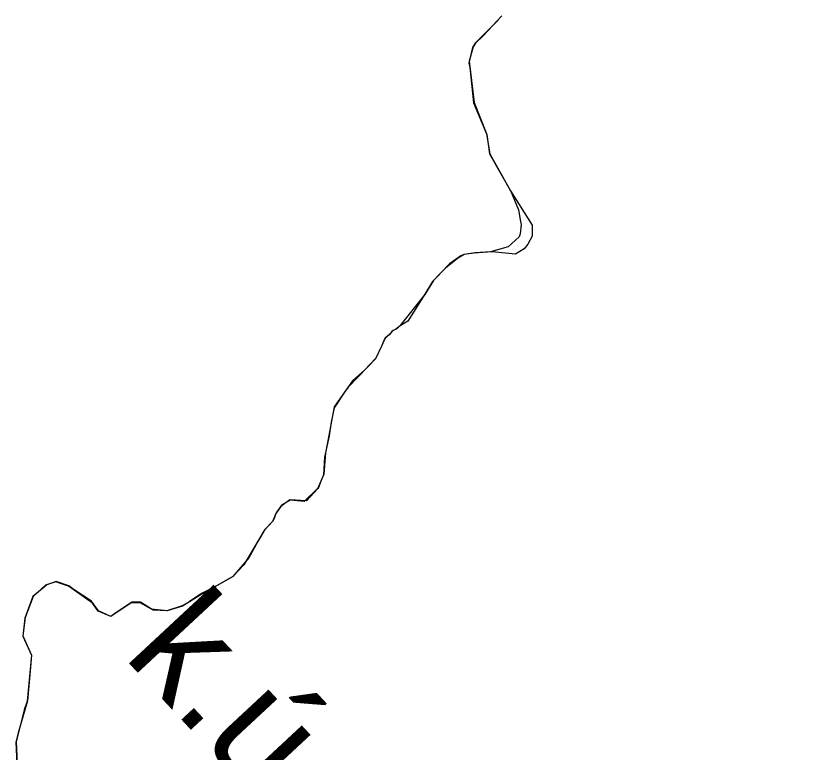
# Model space of a CAD drawing. Extents: x -581999 to -572728, y -1219553 to -1212032.
# Drawn here: x -575951 to -574867, y -1214673 to -1213666 of the extents above; entities that cross this region are included whole.
import ezdxf

# ---------------------------------------------------------------- set-up
doc = ezdxf.new("R2010")
doc.units = 0
doc.layers.add('Vrstva 13', color=7, linetype='Continuous')

msp = doc.modelspace()

# ---------------------------------------------------------------- linework, layer by layer
at = {"layer": 'Vrstva 13'}
for p, q in [((-575286.47, -1213665.67), (-575311.78, -1213692.85)), ((-575291.409, -1213671.588), (-575311.67, -1213692.147)), ((-575311.67, -1213692.147), (-575322.854, -1213702.914)), ((-575322.854, -1213702.914), (-575326.535, -1213708.945)), ((-575322.24, -1213703.02), (-575325.47, -1213708.01)), ((-575311.78, -1213692.85), (-575322.24, -1213703.02)), ((-575326.535, -1213708.945), (-575331.556, -1213730.389)), ((-575325.47, -1213708.01), (-575331, -1213727.6)), ((-575331.556, -1213730.389), (-575330.217, -1213736.42)), ((-575331, -1213727.6), (-575324.33, -1213784.34)), ((-575330.217, -1213736.42), (-575324.862, -1213784.669)), ((-575324.862, -1213784.669), (-575307.148, -1213827.054)), ((-575324.33, -1213784.34), (-575306.65, -1213828.03)), ((-575307.148, -1213827.054), (-575302.797, -1213854.529)), ((-575306.65, -1213828.03), (-575303.03, -1213854.64)), ((-575303.03, -1213854.64), (-575273.21, -1213907.29)), ((-575302.797, -1213854.529), (-575274.317, -1213905.221)), ((-575273.21, -1213907.29), (-575274.33, -1213904.4)), ((-575274.33, -1213904.4), (-575263.37, -1213931.07)), ((-575274.317, -1213905.221), (-575244.941, -1213952.145)), ((-575263.37, -1213931.07), (-575260.61, -1213947.11)), ((-575259.9, -1213951.06), (-575261.4, -1213963.98)), ((-575260.61, -1213947.11), (-575259.9, -1213951.06)), ((-575244.941, -1213952.145), (-575244.941, -1213966.887)), ((-575262.67, -1213968.14), (-575277.67, -1213981.53)), ((-575261.4, -1213963.98), (-575262.67, -1213968.14)), ((-575244.941, -1213966.887), (-575250.631, -1213977.944)), ((-575277.67, -1213981.53), (-575302.01, -1213988.69)), ((-575255.652, -1213984.311), (-575267.7, -1213991.682)), ((-575250.631, -1213977.944), (-575255.652, -1213984.311)), ((-575342.465, -1213994.154), (-575357.861, -1214004.876)), ((-575337.78, -1213992.05), (-575347.11, -1213997.78)), ((-575338.448, -1213992.144), (-575342.465, -1213994.154)), ((-575324.391, -1213990.134), (-575338.448, -1213992.144)), ((-575322.6, -1213989.69), (-575337.78, -1213992.05)), ((-575299.761, -1213988.419), (-575324.391, -1213990.134)), ((-575302.01, -1213988.69), (-575322.6, -1213989.69)), ((-575267.7, -1213991.682), (-575299.761, -1213988.419)), ((-575357.861, -1214004.876), (-575380.954, -1214029.001)), ((-575347.11, -1213997.78), (-575363.49, -1214010.72)), ((-575363.49, -1214010.72), (-575379.68, -1214027.53)), ((-575379.68, -1214027.53), (-575391.56, -1214046.79)), ((-575380.954, -1214029.001), (-575391.633, -1214046.479)), ((-575391.56, -1214046.79), (-575425.89, -1214089.66)), ((-575391.633, -1214046.479), (-575415.041, -1214083.151)), ((-575430.102, -1214093.538), (-575434.822, -1214096.126)), ((-575426.651, -1214090.675), (-575430.102, -1214093.538)), ((-575425.89, -1214089.66), (-575430.04, -1214093.81)), ((-575415.041, -1214083.151), (-575426.651, -1214090.675)), ((-575440.477, -1214101.915), (-575446.167, -1214106.941)), ((-575440.13, -1214101.48), (-575445.65, -1214106.29)), ((-575436.682, -1214097.722), (-575440.477, -1214101.915)), ((-575436.13, -1214097.05), (-575440.13, -1214101.48)), ((-575434.822, -1214096.126), (-575436.682, -1214097.722)), ((-575434.8, -1214095.94), (-575436.13, -1214097.05)), ((-575430.04, -1214093.81), (-575434.8, -1214095.94)), ((-575447.967, -1214110.518), (-575450.964, -1214118.065)), ((-575447.56, -1214110.17), (-575450.6, -1214116.78)), ((-575446.167, -1214106.941), (-575447.967, -1214110.518)), ((-575445.65, -1214106.29), (-575447.56, -1214110.17)), ((-575450.964, -1214118.065), (-575459.161, -1214134.626)), ((-575450.6, -1214116.78), (-575458.98, -1214134.89)), ((-575459.161, -1214134.626), (-575473.553, -1214150.039)), ((-575458.98, -1214134.89), (-575470.26, -1214146.12)), ((-575470.26, -1214146.12), (-575496.63, -1214173.65)), ((-575473.553, -1214150.039), (-575490.394, -1214165.119)), ((-575490.394, -1214165.119), (-575515.636, -1214200.484)), ((-575496.63, -1214173.65), (-575502.51, -1214181.77)), ((-575502.51, -1214181.77), (-575515.59, -1214201.74)), ((-575515.636, -1214200.484), (-575522.821, -1214239.906)), ((-575515.59, -1214201.74), (-575519.87, -1214221.61)), ((-575519.87, -1214221.61), (-575522.54, -1214240.27)), ((-575522.54, -1214240.27), (-575529, -1214269.54)), ((-575522.821, -1214239.906), (-575527.604, -1214263.384)), ((-575527.604, -1214263.384), (-575529.717, -1214292.527)), ((-575529, -1214269.54), (-575530.33, -1214293.38)), ((-575529.717, -1214292.527), (-575537.75, -1214311.625)), ((-575530.33, -1214293.38), (-575533.38, -1214301.14)), ((-575533.38, -1214301.14), (-575537.19, -1214310.75)), ((-575537.75, -1214311.625), (-575556.652, -1214330.178)), ((-575537.79, -1214312.1), (-575553.52, -1214329.3)), ((-575537.19, -1214310.75), (-575537.79, -1214312.1)), ((-575576.38, -1214327.83), (-575588.57, -1214336.88)), ((-575575.965, -1214328.391), (-575587.444, -1214335.203)), ((-575553.52, -1214329.3), (-575576.38, -1214327.83)), ((-575556.652, -1214330.178), (-575575.965, -1214328.391)), ((-575588.57, -1214336.88), (-575595.23, -1214346.68)), ((-575587.444, -1214335.203), (-575594.807, -1214345.59)), ((-575597.52, -1214353.14), (-575600.19, -1214357.4)), ((-575594.807, -1214345.59), (-575599.828, -1214357.317)), ((-575595.23, -1214346.68), (-575597.52, -1214353.14)), ((-575599.828, -1214357.317), (-575611.542, -1214369.715)), ((-575600.19, -1214357.4), (-575610.66, -1214368.48)), ((-575611.542, -1214369.715), (-575639.322, -1214416.623)), ((-575610.66, -1214368.48), (-575619.99, -1214384.75)), ((-575619.99, -1214384.75), (-575632.29, -1214407.23)), ((-575632.29, -1214407.23), (-575654.22, -1214432.59)), ((-575639.322, -1214416.623), (-575654.717, -1214433.041)), ((-575896.406, -1214439.934), (-575910.46, -1214444.729)), ((-575895.9, -1214439.51), (-575908.72, -1214444.16)), ((-575891.096, -1214441.707), (-575896.406, -1214439.934)), ((-575878.37, -1214445.3), (-575895.9, -1214439.51)), ((-575654.717, -1214433.041), (-575696.462, -1214456.607)), ((-575654.22, -1214432.59), (-575678.87, -1214446.79)), ((-575912.14, -1214447.07), (-575927.6, -1214459.86)), ((-575910.46, -1214444.729), (-575927.296, -1214460.034)), ((-575908.72, -1214444.16), (-575912.14, -1214447.07)), ((-575879.002, -1214445.965), (-575891.096, -1214441.707)), ((-575870.97, -1214451.326), (-575879.002, -1214445.965)), ((-575871.24, -1214450.72), (-575878.37, -1214445.3)), ((-575847.55, -1214466.61), (-575871.24, -1214450.72)), ((-575678.87, -1214446.79), (-575697.17, -1214456.14)), ((-575927.6, -1214459.86), (-575938.58, -1214489.58)), ((-575927.296, -1214460.034), (-575938.006, -1214488.85)), ((-575846.202, -1214469.084), (-575870.97, -1214451.326)), ((-575696.462, -1214456.607), (-575722.902, -1214473.36)), ((-575697.17, -1214456.14), (-575714.12, -1214467.16)), ((-575837.77, -1214479.48), (-575847.55, -1214466.61)), ((-575838.17, -1214480.141), (-575846.202, -1214469.084)), ((-575793.321, -1214468.749), (-575814.072, -1214482.822)), ((-575792.51, -1214467.89), (-575814.07, -1214482.5)), ((-575780.937, -1214468.749), (-575793.321, -1214468.749)), ((-575780.56, -1214467.89), (-575792.51, -1214467.89)), ((-575765.541, -1214477.461), (-575780.937, -1214468.749)), ((-575763.28, -1214478.86), (-575780.56, -1214467.89)), ((-575714.12, -1214467.16), (-575723.56, -1214472.96)), ((-575821.1, -1214487.513), (-575838.17, -1214480.141)), ((-575821.21, -1214487.33), (-575837.77, -1214479.48)), ((-575814.07, -1214482.5), (-575821.21, -1214487.33)), ((-575814.072, -1214482.822), (-575821.1, -1214487.513)), ((-575743.988, -1214479.726), (-575765.541, -1214477.461)), ((-575744.48, -1214479.46), (-575763.28, -1214478.86)), ((-575723.56, -1214472.96), (-575744.48, -1214479.46)), ((-575722.902, -1214473.36), (-575743.988, -1214479.726)), ((-575938.006, -1214488.85), (-575941.353, -1214513.979)), ((-575938.58, -1214489.58), (-575941.28, -1214514.44)), ((-575941.353, -1214513.979), (-575939.185, -1214518.854)), ((-575941.28, -1214514.44), (-575939.19, -1214519.13)), ((-575939.19, -1214519.13), (-575929.75, -1214540.3)), ((-575939.185, -1214518.854), (-575929.701, -1214540.175)), ((-575929.75, -1214540.3), (-575935.33, -1214603.21)), ((-575929.701, -1214540.175), (-575931.121, -1214556.794)), ((-575931.121, -1214556.794), (-575935.056, -1214602.832)), ((-575935.056, -1214602.832), (-575947.774, -1214646.725)), ((-575935.33, -1214603.21), (-575939.74, -1214615.28)), ((-575939.74, -1214615.28), (-575945.03, -1214636.77)), ((-575945.03, -1214636.77), (-575950.33, -1214658.26)), ((-575947.774, -1214646.725), (-575950.949, -1214659.257)), ((-575950.949, -1214659.257), (-575949.635, -1214688.885)), ((-575950.33, -1214658.26), (-575949.95, -1214668.63)), ((-575949.95, -1214668.63), (-575949.17, -1214688.26))]:
    msp.add_line(p, q, dxfattribs=at)

# ---------------------------------------------------------------- texts
msp.add_text('k.ú. Tvrdonice', height=150, rotation=312.938934, dxfattribs=at).set_placement((-575805.394, -1214541.585))

doc.saveas('drawing.dxf')
